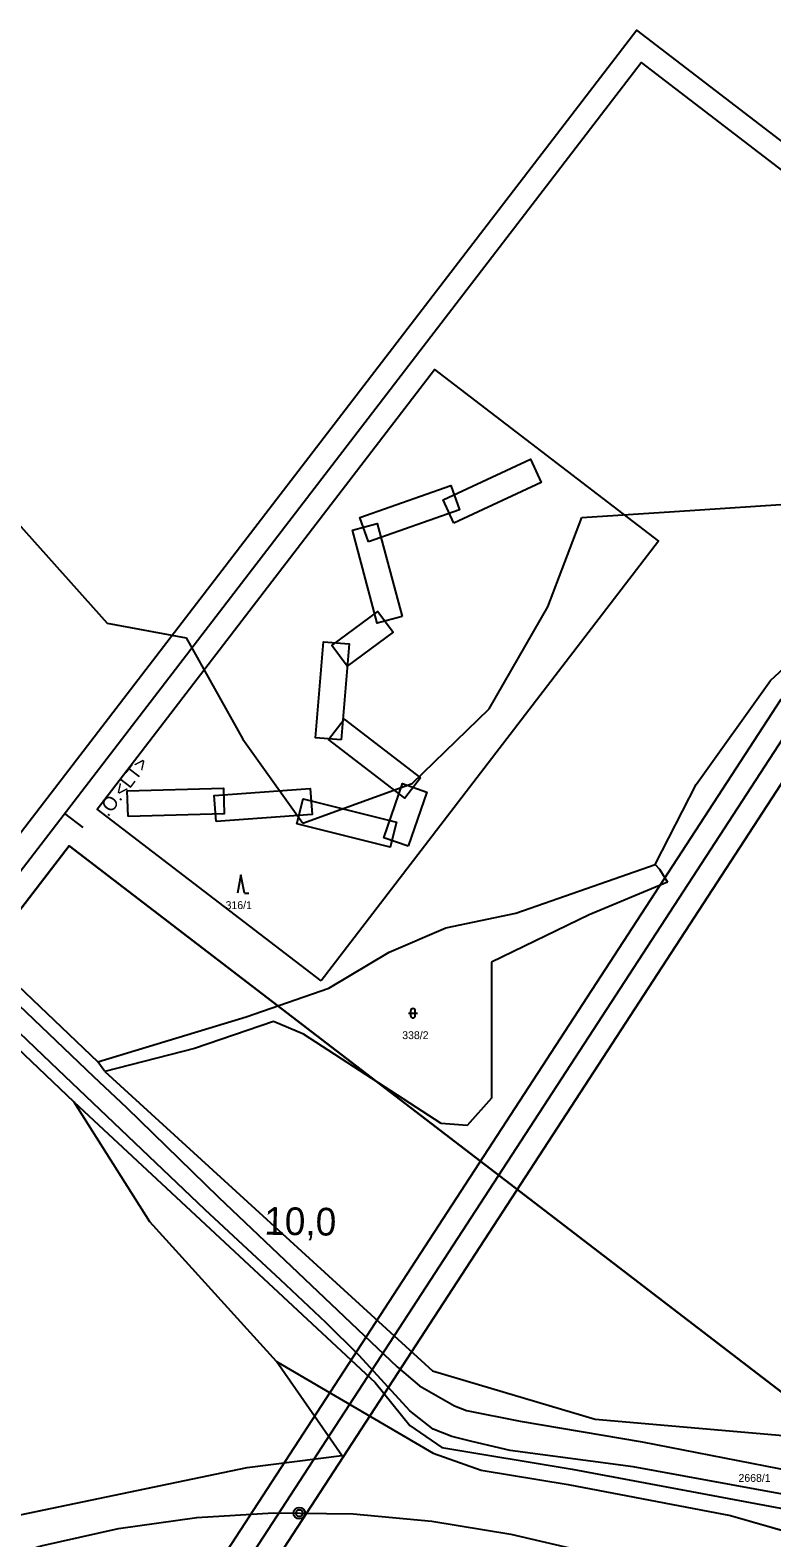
# Model space of a CAD drawing. Extents: x -866656 to -858817, y -1041816 to -1038653.
# Drawn here: x -862351 to -862190.4, y -1039229.6 to -1038903 of the extents above; entities that cross this region are included whole.
import ezdxf

# ---------------------------------------------------------------- set-up
doc = ezdxf.new("R2010")
doc.units = 0
for name, color, linetype in [('Hranice parcel', 7, 'Continuous'), ('Parcelní čísla', 7, 'Continuous'), ('SZDC', 7, 'Continuous'), ('tisk ramy', 7, 'Continuous'), ('Vnitřní kresba', 7, 'Continuous'), ('Vrstva 1', 7, 'Continuous'), ('Vrstva 21', 7, 'Continuous'), ('Vrstva 53', 7, 'Continuous'), ('Vrstva 7', 7, 'Continuous'), ('Značky kultur', 7, 'Continuous')]:
    doc.layers.add(name, color=color, linetype=linetype)

msp = doc.modelspace()

# ---------------------------------------------------------------- linework, layer by layer
at = {"layer": 'Hranice parcel'}
for p, q in [((-862211.5, -1039007.32), (-862178.42, -1039005.09)), ((-862231.5, -1039008.63), (-862211.5, -1039007.32)), ((-862353.61, -1039009.84), (-862334.26, -1039031.48)), ((-862238.87, -1039027.93), (-862231.5, -1039008.63)), ((-862251.58, -1039050.03), (-862238.87, -1039027.93)), ((-862334.26, -1039031.48), (-862317.17, -1039034.66)), ((-862317.17, -1039034.66), (-862304.92, -1039056.58)), ((-862190.66, -1039043.89), (-862178.86, -1039032.85)), ((-862206.78, -1039066.46), (-862190.66, -1039043.89)), ((-862268.28, -1039066.24), (-862251.58, -1039050.03)), ((-862411.77, -1039054.66), (-862336.34, -1039126.49)), ((-862304.92, -1039056.58), (-862291.94, -1039074.83)), ((-862341.46, -1039135.27), (-862419.5, -1039060.75)), ((-862291.94, -1039074.83), (-862268.28, -1039066.24)), ((-862215.68, -1039083.74), (-862206.78, -1039066.46)), ((-862245.84, -1039094.32), (-862224.56, -1039086.88)), ((-862224.56, -1039086.88), (-862215.68, -1039083.74)), ((-862215.68, -1039083.74), (-862214.75, -1039084.75)), ((-862214.75, -1039084.75), (-862213, -1039087.57)), ((-862213, -1039087.57), (-862229.92, -1039094.64)), ((-862261, -1039097.49), (-862245.84, -1039094.32)), ((-862229.92, -1039094.64), (-862251.11, -1039104.9)), ((-862273.23, -1039102.74), (-862261, -1039097.49)), ((-862286.27, -1039110.54), (-862273.23, -1039102.74)), ((-862251.11, -1039104.9), (-862251.06, -1039134.39)), ((-862304.19, -1039116.75), (-862286.27, -1039110.54)), ((-862336.34, -1039126.49), (-862304.19, -1039116.75)), ((-862298.31, -1039117.77), (-862315.37, -1039123.63)), ((-862291.81, -1039120.51), (-862298.31, -1039117.77)), ((-862261.96, -1039139.86), (-862291.81, -1039120.51)), ((-862315.37, -1039123.63), (-862334.77, -1039128.6)), ((-862334.77, -1039128.6), (-862336.34, -1039126.49)), ((-862334.77, -1039128.6), (-862263.87, -1039193.42)), ((-862341.46, -1039135.27), (-862276.24, -1039195.97)), ((-862325.07, -1039161.15), (-862341.46, -1039135.27)), ((-862251.06, -1039134.39), (-862256.36, -1039140.33)), ((-862256.36, -1039140.33), (-862261.96, -1039139.86)), ((-862297.66, -1039191.42), (-862325.07, -1039161.15)), ((-862297.66, -1039191.42), (-862263.73, -1039211.26)), ((-862283.48, -1039211.79), (-862297.66, -1039191.42)), ((-862263.87, -1039193.42), (-862228.61, -1039203.89)), ((-862276.24, -1039195.97), (-862268.8, -1039205.3)), ((-862228.61, -1039203.89), (-862180.76, -1039208.04)), ((-862268.8, -1039205.3), (-862261.87, -1039210.06)), ((-862261.87, -1039210.06), (-862233.62, -1039214.76)), ((-862303.99, -1039214.35), (-862283.48, -1039211.79)), ((-862263.73, -1039211.26), (-862253.31, -1039214.94)), ((-862366.3, -1039227.38), (-862303.99, -1039214.35)), ((-862253.31, -1039214.94), (-862234.51, -1039218.03)), ((-862233.62, -1039214.76), (-862185.09, -1039223.8)), ((-862234.51, -1039218.03), (-862199.37, -1039224.74)), ((-862199.37, -1039224.74), (-862172.78, -1039232.45))]:
    msp.add_line(p, q, dxfattribs=at)
at = {"layer": 'SZDC'}
msp.add_lwpolyline([(-862366.3, -1039227.38), (-862303.99, -1039214.35), (-862283.48, -1039211.79), (-862297.66, -1039191.42), (-862263.73, -1039211.26), (-862253.31, -1039214.94), (-862234.51, -1039218.03), (-862199.37, -1039224.74), (-862172.78, -1039232.45), (-862122.79, -1039257.25), (-862092.95, -1039265.69), (-862091.86, -1039266.04), (-862083.69, -1039268.63), (-862083.26, -1039268.77), (-862042.87, -1039279.64), (-861979.98, -1039297.59), (-861924.06, -1039317.33), (-861903.27, -1039329.1), (-861871.45, -1039352.97), (-861839.12, -1039385.66)], dxfattribs=at)
at = {"layer": 'tisk ramy'}
msp.add_line((-862339.51, -1039075.72), (-862343.47, -1039072.68), dxfattribs=at)
for points in [[(-862750.99, -1040083.46), (-861983.98, -1039083.83), (-862219.6, -1038903.04), (-862986.61, -1039902.67)], [(-862979.6, -1039901.75), (-862218.68, -1038910.05), (-861990.99, -1039084.75), (-862751.92, -1040076.45)], [(-862350.36, -1039297.02), (-861294.1, -1039983.97), (-861132.18, -1039735), (-862188.44, -1039048.05)], [(-862186.98, -1039054.97), (-861139.1, -1039736.46), (-861295.57, -1039977.05), (-862343.44, -1039295.55)], [(-862336.53, -1039294.09), (-861468.88, -1039858.37), (-861317.86, -1039626.16), (-862185.51, -1039061.88)], [(-862185.51, -1039061.88), (-861317.86, -1039626.16), (-861468.88, -1039858.37), (-862336.53, -1039294.09)], [(-862752.84, -1040069.45), (-862122.79, -1039248.31), (-862342.55, -1039079.69), (-862972.6, -1039900.83)], [(-862972.6, -1039900.83), (-862342.55, -1039079.69), (-862122.79, -1039248.31), (-862752.84, -1040069.45)]]:
    msp.add_lwpolyline(points, close=True, dxfattribs=at)
at = {"layer": 'Vnitřní kresba'}
for p, q in [((-862359.24, -1039108.7), (-862337.27, -1039129.67)), ((-862346.47, -1039126.7), (-862362.49, -1039111.45)), ((-862313.06, -1039158.55), (-862346.47, -1039126.7)), ((-862337.27, -1039129.67), (-862330.12, -1039136.39)), ((-862330.12, -1039136.39), (-862310.18, -1039155.83)), ((-862296.76, -1039173.71), (-862313.06, -1039158.55)), ((-862310.18, -1039155.83), (-862271.52, -1039192.6)), ((-862286.96, -1039182.98), (-862296.76, -1039173.71)), ((-862279.73, -1039190.13), (-862286.96, -1039182.98)), ((-862268.79, -1039202.1), (-862279.73, -1039190.13)), ((-862271.52, -1039192.6), (-862266.66, -1039196.66)), ((-862266.66, -1039196.66), (-862259.09, -1039201.01)), ((-862259.09, -1039201.01), (-862256.5, -1039202.04)), ((-862263.68, -1039206.05), (-862268.79, -1039202.1)), ((-862256.5, -1039202.04), (-862244.86, -1039204.36)), ((-862244.86, -1039204.36), (-862218.48, -1039208.82)), ((-862259.7, -1039207.65), (-862263.68, -1039206.05)), ((-862255.37, -1039208.73), (-862259.7, -1039207.65)), ((-862247.07, -1039210.7), (-862255.37, -1039208.73)), ((-862220.45, -1039214.23), (-862247.07, -1039210.7)), ((-862218.48, -1039208.82), (-862176.43, -1039216.99)), ((-862176.22, -1039222.34), (-862220.45, -1039214.23))]:
    msp.add_line(p, q, dxfattribs=at)
at = {"layer": 'Vrstva 1'}
msp.add_lwpolyline([(-862364.62, -1039236.19), (-862348.59, -1039231.34), (-862331.87, -1039227.62), (-862314.89, -1039225.23), (-862298.26, -1039224.19), (-862281.07, -1039224.42), (-862264.02, -1039225.97), (-862246.91, -1039228.79), (-862230.83, -1039232.57), (-862214.22, -1039237.15), (-862198.47, -1039241.66)], dxfattribs=at)
at = {"layer": 'Vrstva 21'}
for points in [[(-862287.99, -1039108.95), (-862336.47, -1039071.76), (-862263.42, -1038976.56), (-862214.94, -1039013.75)], [(-862259.22, -1039009.82), (-862261.57, -1039004.75), (-862242.66, -1038995.98), (-862240.31, -1039001.05)], [(-862277.71, -1039013.88), (-862279.56, -1039008.62), (-862259.91, -1039001.67), (-862258.05, -1039006.93)], [(-862270.42, -1039030.04), (-862275.81, -1039031.48), (-862281.21, -1039011.35), (-862275.82, -1039009.9)], [(-862282.35, -1039040.82), (-862285.67, -1039036.34), (-862275.73, -1039028.96), (-862272.4, -1039033.44)], [(-862283.63, -1039056.77), (-862289.19, -1039056.31), (-862287.47, -1039035.53), (-862281.91, -1039035.99)], [(-862266.46, -1039064.97), (-862269.86, -1039069.4), (-862286.4, -1039056.71), (-862283, -1039052.28)], [(-862329.78, -1039073.39), (-862329.94, -1039067.81), (-862309.1, -1039067.22), (-862308.94, -1039072.8)], [(-862310.7, -1039074.42), (-862311.11, -1039068.85), (-862290.32, -1039067.33), (-862289.91, -1039072.9)], [(-862269.11, -1039079.78), (-862274.38, -1039077.95), (-862270.33, -1039066.25), (-862265.06, -1039068.07)], [(-862293.25, -1039074.93), (-862291.89, -1039069.52), (-862271.67, -1039074.6), (-862273.03, -1039080.01)]]:
    msp.add_lwpolyline(points, close=True, dxfattribs=at)
at = {"layer": 'Vrstva 53'}
msp.add_lwpolyline([(-862366.3, -1039227.38), (-862303.99, -1039214.35), (-862283.48, -1039211.79), (-862297.66, -1039191.42), (-862263.73, -1039211.26), (-862253.31, -1039214.94), (-862234.51, -1039218.03), (-862199.37, -1039224.74), (-862172.78, -1039232.45), (-862122.79, -1039257.25), (-862092.95, -1039265.69), (-862091.86, -1039266.04), (-862083.69, -1039268.63), (-862083.26, -1039268.77), (-862042.87, -1039279.64), (-861979.98, -1039297.59), (-861924.06, -1039317.33), (-861903.27, -1039329.1), (-861871.45, -1039352.97), (-861839.12, -1039385.66)], dxfattribs=at)
at = {"layer": 'Vrstva 7'}
for radius in [1.25, 0.752]:
    msp.add_circle((-862292.7, -1039224.27), radius, dxfattribs=at)
at = {"layer": 'Značky kultur'}
for p, q in [((-862305.34, -1039085.99), (-862306.09, -1039089.99)), ((-862304.59, -1039089.99), (-862305.34, -1039085.99)), ((-862304.59, -1039089.99), (-862303.59, -1039089.99)), ((-862269.09, -1039115.98), (-862267.09, -1039115.98)), ((-862268.59, -1039115.48), (-862268.59, -1039116.48)), ((-862267.59, -1039116.48), (-862267.59, -1039115.48))]:
    msp.add_line(p, q, dxfattribs=at)
for centre, start, end in [((-862268.09, -1039115.48), 0, 180), ((-862268.09, -1039116.48), 180, 359.9879)]:
    msp.add_arc(centre, 0.5, start, end, dxfattribs=at)

# ---------------------------------------------------------------- texts
at = {"layer": 'Parcelní čísla'}
for s, p in [('316/1', (-862308.65, -1039093.41)), ('338/2', (-862270.41, -1039121.58)), ('2668/1', (-862197.61, -1039217.48))]:
    msp.add_text(s, height=1.7, dxfattribs=at).set_placement(p)
at = {"layer": 'tisk ramy'}
msp.add_text('.O.<LT>', height=3, rotation=52.5012, dxfattribs=at).set_placement((-862334.09, -1039073.59))
at = {"layer": 'Vrstva 7'}
msp.add_text('10,0', height=6, rotation=359.2367, dxfattribs=at).set_placement((-862300.34, -1039163.95))

doc.saveas('drawing.dxf')
